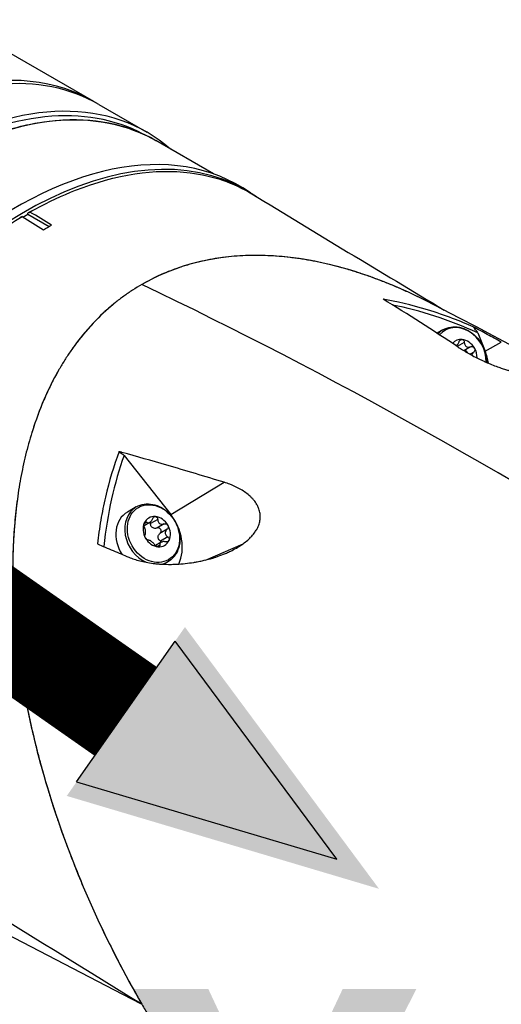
# Model space of a CAD drawing. Header units: millimetres. Extents: x 0 to 4378, y 0 to 2376.
# Tile 288 of 299: x 2699 to 2742, y 1991 to 2078. Entities that reach past the tile are written whole.
import ezdxf

# ---------------------------------------------------------------- set-up
doc = ezdxf.new("R2010")
doc.units = ezdxf.units.MM
doc.header["$LTSCALE"] = 0.2
doc.layers.add('01_Object Line', color=4, linetype='Continuous')
doc.layers.add('07_Special Line2', color=76, linetype='Continuous')
doc.styles.add('Rainbow-5.0 Style', font='malgunsl.ttf')

# ---------------------------------------------------------------- blocks, each defined once
blk = doc.blocks.new('A$Ce83b9b79')
for p, q in [((73.867, 1058.635), (86.383, 1051.409)), ((86.878, 1051.123), (91.12, 1048.674)), ((97.017, 1044.981), (91.915, 1047.927)), ((100.296, 1043.311), (99.602, 1043.742)), ((80.902, 1041.684), (81.114, 1041.8)), ((80.129, 1041.16), (80.563, 1041.41)), ((80.563, 1041.41), (80.563, 1041.495)), ((80.563, 1041.41), (82.457, 1040.317)), ((117.338, 1031.18), (116.818, 1030.879)), ((120.428, 1030.919), (121.075, 1029.302)), ((118.525, 1029.796), (118.498, 1029.78)), ((119.23, 1030.066), (118.609, 1029.707)), ((119.791, 1029.677), (119.196, 1029.334)), ((121.075, 1029.302), (122.505, 1030.091)), ((120.063, 1029.205), (119.74, 1029.019)), ((89.105, 1020.069), (93.228, 1014.828)), ((93.228, 1014.828), (97.959, 1017.682)), ((90.185, 1015.503), (89.39, 1015.044)), ((91.104, 1014.142), (90.866, 1014.005)), ((91.373, 1014.12), (90.868, 1013.828)), ((92.077, 1014.389), (91.442, 1014.023)), ((92.638, 1014), (92.003, 1013.634)), ((92.91, 1013.528), (92.275, 1013.162)), ((92.967, 1012.848), (92.332, 1012.482)), ((92.381, 1012.373), (91.876, 1012.081)), ((92.266, 1012.129), (92.028, 1011.992)), ((96.298, 1010.804), (99.64, 1012.244)), ((92.985, 1010.653), (92.602, 1010.432)), ((55.654, 989.634), (88.972, 972.36)), ((84.953, 974.99), (84.953, 974.99)), ((85.166, 974.859), (85.166, 974.859)), ((88.972, 972.36), (90.621, 971.505))]:
    blk.add_line(p, q)
for centre, major_axis, ratio, start_param, end_param in [((66.633, 1017.201), (19.75, 34.208), 0.57735, 6.270654, 9.437309), ((67.128, 1016.915), (19.75, 34.208), 0.57735, 0, 0.77274), ((71.37, 1014.466), (19.75, 34.208), 0.57735, 6.170617, 7.055925), ((71.583, 1014.343), (19.6, 33.948), 0.57735, 0.017745, 0.775233), ((72.29, 1013.935), (19.625, 33.991), 0.57735, 0, 0.772659), ((80.209, 1009.363), (19.725, 34.165), 0.57735, 6.236552, 9.226508), ((79.502, 1009.771), (19.738, 34.188), 0.57735, 6.264668, 9.415333), ((476.525, -243.602), (546.731, -1294.814), 0.308748, 2.719238, 2.808312), ((123.468, 1005.201), (52.975, -41.027), 0.25505, 1.854373, 1.97921), ((136.448, 917.377), (-35.578, 115.537), 0.427457, 5.925224, 6.056603), ((118.738, 1028.755), (-1.4, 2.425), 0.816497, 0, 0.246185), ((118.857, 1028.823), (-1.335, 2.312), 0.816497, 4.071081, 6.569261), ((-308.266, 1413.179), (-542.984, 580.91), 0.094422, 3.90953, 3.910725), ((119.143, 1028.988), (-0.7, 1.212), 0.816497, 5.759587, 6.574932), ((119.143, 1028.988), (0.7, -1.212), 0.816497, 1.570796, 2.617994), ((119.143, 1028.988), (0.7, -1.212), 0.816497, 0.910443, 1.570796), ((117.943, 1028.295), (2, -3.464), 0.816497, 1.11274, 1.396263), ((177.865, 941.235), (82.653, -88.321), 0.426351, 3.355378, 3.49358), ((91.585, 1013.078), (-1.4, 2.425), 0.816497, 0, 2.305238), ((90.79, 1012.619), (-1.4, 2.425), 0.816497, 0, 1.637563), ((91.99, 1013.311), (-0.7, 1.212), 0.816497, 5.759587, 6.806784), ((91.99, 1013.311), (0.7, -1.212), 0.816497, 1.570796, 2.617994), ((90.79, 1012.619), (2, -3.464), 0.816497, 0.527539, 1.745329), ((91.99, 1013.311), (-0.7, 1.212), 0.816497, 0.523599, 1.570796), ((91.99, 1013.311), (0.7, -1.212), 0.816497, 0.523599, 1.570796), ((91.99, 1013.311), (-0.7, 1.212), 0.816497, 1.570796, 2.617994), ((91.99, 1013.311), (0.7, -1.212), 0.816497, 5.759587, 6.806784), ((91.585, 1013.078), (1.4, -2.425), 0.816497, 6.022119, 6.283185)]:
    blk.add_ellipse(centre, major_axis=major_axis, ratio=ratio, start_param=start_param, end_param=end_param)
blk.add_ellipse((91.704, 1013.146), major_axis=(1.335, -2.312), ratio=0.816497)
for points, knots in [([(72.544, 1046.194), (73.974, 1046.999), (75.403, 1047.675), (78.228, 1048.755), (79.624, 1049.159), (82.347, 1049.683), (83.676, 1049.803), (86.234, 1049.756), (87.463, 1049.589), (89.793, 1048.969), (90.893, 1048.516), (91.915, 1047.927)], [1.5835543, 1.5835543, 1.5835543, 1.5835543, 1.7380823, 1.7380823, 1.8926104, 1.8926104, 2.0471384, 2.0471384, 2.2016665, 2.2016665, 2.3561945, 2.3561945, 2.3561945, 2.3561945]), ([(80.769, 1041.608), (80.925, 1041.696), (81.081, 1041.782), (82.429, 1042.514), (83.617, 1043.072), (88.392, 1044.951), (91.842, 1045.475), (96.952, 1044.831), (98.789, 1044.201), (100.419, 1043.21)], [-6.550864, -6.550864, -6.550864, -6.550864, -6.484725, -6.484725, -5.979785, -5.979785, -4.438216, -4.438216, -3.443898, -3.443898, -3.443898, -3.443898]), ([(80.563, 1041.495), (80.598, 1041.514), (80.634, 1041.534), (80.702, 1041.572), (80.736, 1041.59), (80.769, 1041.608)], [0, 0, 0, 0, 0.02093901, 0.02093901, 0.04079912, 0.04079912, 0.04079912, 0.04079912]), ([(52.551, 994.784), (52.617, 996.308), (52.772, 997.876), (53.505, 1002.696), (54.345, 1006.023), (57.179, 1014.12), (59.472, 1018.812), (64.961, 1027.401), (68.066, 1031.236), (73.484, 1036.495), (75.623, 1038.26), (78.548, 1040.268), (79.304, 1040.751), (80.062, 1041.2)], [-6.580681, -6.580681, -6.580681, -6.580681, -6.029526, -6.029526, -4.924411, -4.924411, -3.357193, -3.357193, -1.848116, -1.848116, -0.91919, -0.91919, -0.597044, -0.597044, -0.597044, -0.597044]), ([(80.062, 1041.2), (80.029, 1041.182), (79.995, 1041.163), (79.926, 1041.126), (79.891, 1041.106), (79.856, 1041.087)], [0.00107889, 0.00107889, 0.00107889, 0.00107889, 0.02093901, 0.02093901, 0.04187803, 0.04187803, 0.04187803, 0.04187803]), ([(116.097, 1033.619), (112.836, 1035.295), (109.694, 1036.435), (103.895, 1037.716), (101.067, 1037.932), (95.578, 1037.343), (92.99, 1036.532), (90.661, 1035.187)], [4.415355, 4.415355, 4.415355, 4.415355, 5.696387, 5.696387, 6.921498, 6.921498, 8.1615, 8.1615, 8.1615, 8.1615]), ([(115.807, 1033.765), (115.804, 1033.767), (115.801, 1033.768), (115.475, 1033.933), (115.151, 1034.092), (114.663, 1034.324), (114.5, 1034.4), (114.174, 1034.55), (114.011, 1034.625), (113.684, 1034.771), (113.52, 1034.843), (113.191, 1034.984), (113.027, 1035.054), (112.698, 1035.191), (112.533, 1035.258), (112.203, 1035.391), (112.038, 1035.456), (111.541, 1035.648), (111.21, 1035.771), (110.711, 1035.948), (110.545, 1036.006), (110.212, 1036.119), (110.045, 1036.175), (109.712, 1036.283), (109.545, 1036.336), (109.211, 1036.438), (109.043, 1036.489), (108.709, 1036.586), (108.541, 1036.634), (108.207, 1036.726), (108.038, 1036.772), (107.535, 1036.902), (107.2, 1036.983), (106.696, 1037.097), (106.528, 1037.133), (106.192, 1037.203), (106.024, 1037.237), (105.688, 1037.301), (105.52, 1037.332), (105.184, 1037.39), (105.016, 1037.417), (104.68, 1037.47), (104.512, 1037.494), (104.177, 1037.541), (104.008, 1037.562), (103.506, 1037.622), (103.171, 1037.656), (102.502, 1037.71), (102.168, 1037.731), (101.502, 1037.759), (101.171, 1037.766), (100.508, 1037.767), (100.179, 1037.761), (99.521, 1037.735), (99.194, 1037.715), (98.542, 1037.661), (98.218, 1037.628), (97.573, 1037.545), (97.252, 1037.496), (96.616, 1037.384), (96.3, 1037.32), (95.672, 1037.18), (95.361, 1037.102), (94.898, 1036.975), (94.744, 1036.93), (94.438, 1036.838), (94.285, 1036.79), (93.983, 1036.69), (93.832, 1036.638), (93.532, 1036.531), (93.383, 1036.475), (92.938, 1036.303), (92.645, 1036.18), (91.775, 1035.792), (91.21, 1035.504), (90.661, 1035.187)], [0.7345974, 0.7345974, 0.7345974, 0.7345974, 0.7346939, 0.7346939, 0.744898, 0.744898, 0.75, 0.75, 0.755102, 0.755102, 0.7602041, 0.7602041, 0.7653061, 0.7653061, 0.7704082, 0.7704082, 0.7755102, 0.7755102, 0.7857143, 0.7857143, 0.7908163, 0.7908163, 0.7959184, 0.7959184, 0.8010204, 0.8010204, 0.8061224, 0.8061224, 0.8112245, 0.8112245, 0.8163265, 0.8163265, 0.8265306, 0.8265306, 0.8316327, 0.8316327, 0.8367347, 0.8367347, 0.8418367, 0.8418367, 0.8469388, 0.8469388, 0.8520408, 0.8520408, 0.8571429, 0.8571429, 0.8673469, 0.8673469, 0.877551, 0.877551, 0.8877551, 0.8877551, 0.8979592, 0.8979592, 0.9081633, 0.9081633, 0.9183673, 0.9183673, 0.9285714, 0.9285714, 0.9387755, 0.9387755, 0.9489796, 0.9489796, 0.9540816, 0.9540816, 0.9591837, 0.9591837, 0.9642857, 0.9642857, 0.9693878, 0.9693878, 0.9795918, 0.9795918, 1, 1, 1, 1]), ([(90.661, 1035.187), (90.387, 1035.029), (90.116, 1034.863), (89.585, 1034.518), (89.323, 1034.339), (88.809, 1033.966), (88.556, 1033.773), (88.061, 1033.374), (87.818, 1033.168), (87.104, 1032.531), (86.647, 1032.081), (85.993, 1031.372), (85.781, 1031.129), (85.365, 1030.633), (85.163, 1030.38), (84.769, 1029.863), (84.577, 1029.6), (84.204, 1029.063), (84.023, 1028.789), (83.672, 1028.233), (83.502, 1027.95), (83.172, 1027.376), (83.013, 1027.084), (82.782, 1026.641), (82.706, 1026.493), (82.557, 1026.193), (82.484, 1026.043), (82.34, 1025.74), (82.27, 1025.587), (82.131, 1025.28), (82.064, 1025.126), (81.864, 1024.66), (81.736, 1024.347), (81.491, 1023.713), (81.373, 1023.392), (81.148, 1022.746), (81.041, 1022.42), (80.835, 1021.763), (80.737, 1021.432), (80.552, 1020.765), (80.464, 1020.428), (80.298, 1019.751), (80.22, 1019.41), (80.074, 1018.724), (80.005, 1018.379), (79.878, 1017.685), (79.819, 1017.336), (79.711, 1016.634), (79.661, 1016.283), (79.57, 1015.575), (79.529, 1015.22), (79.455, 1014.507), (79.422, 1014.149), (79.379, 1013.611), (79.366, 1013.431), (79.341, 1013.07), (79.33, 1012.89), (79.31, 1012.529), (79.301, 1012.348), (79.285, 1011.986), (79.277, 1011.804), (79.259, 1011.26), (79.251, 1010.895), (79.238, 1009.8), (79.246, 1009.067), (79.279, 1007.963), (79.294, 1007.595), (79.321, 1007.042), (79.332, 1006.857), (79.354, 1006.488), (79.365, 1006.303), (79.385, 1006.026), (79.391, 1005.934), (79.405, 1005.749), (79.412, 1005.656), (79.434, 1005.378), (79.449, 1005.193), (79.481, 1004.823), (79.499, 1004.638), (79.535, 1004.267), (79.554, 1004.082), (79.593, 1003.711), (79.614, 1003.525), (79.656, 1003.154), (79.679, 1002.968), (79.748, 1002.412), (79.797, 1002.04), (79.955, 1000.926), (80.074, 1000.182), (80.335, 998.697), (80.478, 997.954), (80.672, 997.027), (80.712, 996.841), (80.792, 996.471), (80.833, 996.286), (80.916, 995.915), (80.958, 995.73), (81.045, 995.36), (81.089, 995.174), (81.178, 994.805), (81.223, 994.62), (81.315, 994.25), (81.361, 994.065), (81.503, 993.512), (81.601, 993.142), (81.902, 992.038), (82.114, 991.301), (82.447, 990.202), (82.56, 989.835), (82.793, 989.105), (82.912, 988.739), (83.155, 988.01), (83.278, 987.646), (83.531, 986.919), (83.66, 986.557), (83.923, 985.833), (84.057, 985.472), (84.33, 984.75), (84.468, 984.391), (84.892, 983.313), (85.184, 982.598), (85.786, 981.173), (86.096, 980.465), (86.735, 979.054), (87.063, 978.352), (87.737, 976.956), (88.084, 976.262), (88.793, 974.882), (89.156, 974.197), (89.714, 973.175), (89.902, 972.836), (90.187, 972.328), (90.282, 972.159), (90.474, 971.822), (90.571, 971.654), (90.765, 971.318), (90.862, 971.15), (91.058, 970.816), (91.157, 970.648), (91.454, 970.148), (91.654, 969.815), (92.058, 969.153), (92.263, 968.823), (92.675, 968.165), (92.883, 967.838), (93.303, 967.186), (93.515, 966.861), (93.943, 966.215), (94.159, 965.893), (94.594, 965.252), (94.814, 964.933), (95.257, 964.298), (95.481, 963.981), (95.932, 963.353), (96.16, 963.039), (96.618, 962.416), (96.849, 962.106), (97.549, 961.18), (98.022, 960.57), (99.465, 958.759), (100.456, 957.579), (101.986, 955.854), (102.503, 955.287), (103.551, 954.169), (104.082, 953.618), (105.158, 952.533), (105.703, 952), (106.806, 950.951), (107.364, 950.436), (108.494, 949.426), (109.065, 948.931), (110.221, 947.961), (110.805, 947.487), (111.987, 946.561), (112.584, 946.11), (113.79, 945.231), (114.399, 944.804), (115.628, 943.976), (116.249, 943.575), (116.875, 943.188)], [0, 0, 0, 0, 0.010204, 0.010204, 0.020408, 0.020408, 0.030612, 0.030612, 0.040816, 0.040816, 0.061224, 0.061224, 0.071429, 0.071429, 0.081633, 0.081633, 0.091837, 0.091837, 0.102041, 0.102041, 0.112245, 0.112245, 0.122449, 0.122449, 0.127551, 0.127551, 0.132653, 0.132653, 0.137755, 0.137755, 0.142857, 0.142857, 0.153061, 0.153061, 0.163265, 0.163265, 0.173469, 0.173469, 0.183673, 0.183673, 0.193878, 0.193878, 0.204082, 0.204082, 0.214286, 0.214286, 0.22449, 0.22449, 0.234694, 0.234694, 0.244898, 0.244898, 0.255102, 0.255102, 0.260204, 0.260204, 0.265306, 0.265306, 0.270408, 0.270408, 0.27551, 0.27551, 0.285714, 0.285714, 0.306122, 0.306122, 0.316327, 0.316327, 0.321429, 0.321429, 0.326531, 0.326531, 0.329082, 0.329082, 0.331633, 0.331633, 0.336735, 0.336735, 0.341837, 0.341837, 0.346939, 0.346939, 0.352041, 0.352041, 0.357143, 0.357143, 0.367347, 0.367347, 0.387755, 0.387755, 0.408163, 0.408163, 0.413265, 0.413265, 0.418367, 0.418367, 0.423469, 0.423469, 0.428571, 0.428571, 0.433673, 0.433673, 0.438776, 0.438776, 0.44898, 0.44898, 0.469388, 0.469388, 0.479592, 0.479592, 0.489796, 0.489796, 0.5, 0.5, 0.510204, 0.510204, 0.520408, 0.520408, 0.530612, 0.530612, 0.55102, 0.55102, 0.571429, 0.571429, 0.591837, 0.591837, 0.612245, 0.612245, 0.632653, 0.632653, 0.642857, 0.642857, 0.647959, 0.647959, 0.653061, 0.653061, 0.658163, 0.658163, 0.663265, 0.663265, 0.673469, 0.673469, 0.683673, 0.683673, 0.693878, 0.693878, 0.704082, 0.704082, 0.714286, 0.714286, 0.72449, 0.72449, 0.734694, 0.734694, 0.744898, 0.744898, 0.755102, 0.755102, 0.77551, 0.77551, 0.816327, 0.816327, 0.836735, 0.836735, 0.857143, 0.857143, 0.877551, 0.877551, 0.897959, 0.897959, 0.918367, 0.918367, 0.938776, 0.938776, 0.959184, 0.959184, 0.979592, 0.979592, 1, 1, 1, 1]), ([(120.024, 1031.446), (118.95, 1031.914), (117.537, 1032.473), (114.517, 1033.396), (113.19, 1033.698), (112.032, 1033.896)], [-0.8387133, -0.8387133, -0.8387133, -0.8387133, -0.4023693, -0.4023693, -0.0000316, -0.0000316, -0.0000316, -0.0000316]), ([(88.206, 1033.491), (86.899, 1032.422), (85.727, 1031.172), (84.646, 1029.692), (84.596, 1029.622), (84.547, 1029.552)], [0.3668688, 0.3668688, 0.3668688, 0.3668688, 0.9885936, 0.9885936, 1.0190024, 1.0190024, 1.0190024, 1.0190024]), ([(117.338, 1031.18), (117.55, 1031.302), (117.785, 1031.384), (118.278, 1031.461), (118.536, 1031.455), (119.054, 1031.355), (119.314, 1031.259), (119.808, 1030.986), (120.042, 1030.808), (120.458, 1030.387), (120.64, 1030.144), (120.933, 1029.618), (121.045, 1029.335), (121.174, 1028.799), (121.203, 1028.546), (121.2, 1028.299)], [1.570796, 1.570796, 1.570796, 1.570796, 1.876319, 1.876319, 2.186407, 2.186407, 2.505465, 2.505465, 2.831039, 2.831039, 3.159316, 3.159316, 3.488172, 3.488172, 3.770673, 3.770673, 3.770673, 3.770673]), ([(122.505, 1030.091), (122.092, 1030.32), (121.678, 1030.547), (120.852, 1030.998), (120.438, 1031.223), (120.024, 1031.446)], [-0.3750102, -0.3750102, -0.3750102, -0.3750102, -0.1875272, -0.1875272, 0, 0, 0, 0]), ([(118.76, 1030.109), (118.775, 1030.151), (118.797, 1030.191), (118.849, 1030.255), (118.883, 1030.284), (118.955, 1030.32), (118.995, 1030.327), (119.031, 1030.324)], [0.0149274, 0.0149274, 0.0149274, 0.0149274, 0.02761278, 0.02761278, 0.0403288, 0.0403288, 0.05304483, 0.05304483, 0.05304483, 0.05304483]), ([(119.031, 1030.324), (119.068, 1030.321), (119.104, 1030.306), (119.165, 1030.258), (119.189, 1030.224), (119.221, 1030.152), (119.23, 1030.11), (119.23, 1030.066)], [0.05304483, 0.05304483, 0.05304483, 0.05304483, 0.06576086, 0.06576086, 0.07847688, 0.07847688, 0.09116226, 0.09116226, 0.09116226, 0.09116226]), ([(118.496, 1029.782), (118.506, 1029.786), (118.516, 1029.791), (118.559, 1029.816), (118.594, 1029.844), (118.658, 1029.915), (118.687, 1029.957), (118.729, 1030.032), (118.746, 1030.07), (118.76, 1030.109)], [0.05862957, 0.05862957, 0.05862957, 0.05862957, 0.06267778, 0.06267778, 0.07688322, 0.07688322, 0.09108866, 0.09108866, 0.10291841, 0.10291841, 0.10291841, 0.10291841]), ([(118.595, 1029.717), (118.592, 1029.754), (118.584, 1029.79), (118.569, 1029.823), (118.569, 1029.824), (118.568, 1029.825)], [0.09286488, 0.09286488, 0.09286488, 0.09286488, 0.10389199, 0.10389199, 0.10437625, 0.10437625, 0.10437625, 0.10437625]), ([(118.692, 1029.652), (118.816, 1029.57), (118.945, 1029.487), (119.079, 1029.405), (119.148, 1029.362), (119.217, 1029.32), (119.288, 1029.278), (119.359, 1029.236), (119.431, 1029.194), (119.505, 1029.152), (119.579, 1029.109), (119.654, 1029.067), (119.731, 1029.024), (119.807, 1028.982), (119.886, 1028.939), (119.965, 1028.897), (120.123, 1028.813), (120.287, 1028.729), (120.456, 1028.645), (120.539, 1028.604), (120.624, 1028.563), (120.71, 1028.522), (120.796, 1028.482), (120.883, 1028.441), (120.972, 1028.401), (120.988, 1028.393), (121.005, 1028.386), (121.021, 1028.378), (121.1, 1028.343), (121.179, 1028.308), (121.26, 1028.273), (121.34, 1028.238), (121.422, 1028.204), (121.504, 1028.169), (121.679, 1028.096), (121.86, 1028.024), (122.044, 1027.955), (122.088, 1027.938), (122.133, 1027.921), (122.178, 1027.905), (122.31, 1027.856), (122.444, 1027.808), (122.579, 1027.762), (122.711, 1027.718), (122.844, 1027.675), (122.977, 1027.633), (123.018, 1027.621), (123.06, 1027.608), (123.101, 1027.596), (123.267, 1027.546), (123.433, 1027.499), (123.596, 1027.457), (123.6, 1027.456), (123.604, 1027.455), (123.607, 1027.454), (123.761, 1027.415), (123.911, 1027.379), (124.056, 1027.348), (124.08, 1027.344), (124.103, 1027.339), (124.126, 1027.334), (124.246, 1027.309), (124.362, 1027.288), (124.472, 1027.27), (124.502, 1027.266), (124.531, 1027.261), (124.559, 1027.257), (124.658, 1027.242), (124.751, 1027.231), (124.838, 1027.222), (124.952, 1027.211), (125.056, 1027.204), (125.15, 1027.202), (125.175, 1027.201), (125.2, 1027.201), (125.225, 1027.201), (125.291, 1027.201), (125.351, 1027.203), (125.406, 1027.207), (125.428, 1027.209), (125.45, 1027.211), (125.471, 1027.214), (125.521, 1027.219), (125.566, 1027.227), (125.606, 1027.236)], [0, 0, 0, 0, 0.070535, 0.070535, 0.070535, 0.10639, 0.10639, 0.10639, 0.142243, 0.142243, 0.142243, 0.178336, 0.178336, 0.178336, 0.214428, 0.214428, 0.214428, 0.286315, 0.286315, 0.286315, 0.321679, 0.321679, 0.321679, 0.357041, 0.357041, 0.357041, 0.363627, 0.363627, 0.363627, 0.394727, 0.394727, 0.394727, 0.425825, 0.425825, 0.425825, 0.492031, 0.492031, 0.492031, 0.508093, 0.508093, 0.508093, 0.555163, 0.555163, 0.555163, 0.60098, 0.60098, 0.60098, 0.615123, 0.615123, 0.615123, 0.672233, 0.672233, 0.672233, 0.673495, 0.673495, 0.673495, 0.727118, 0.727118, 0.727118, 0.735685, 0.735685, 0.735685, 0.780715, 0.780715, 0.780715, 0.792693, 0.792693, 0.792693, 0.834077, 0.834077, 0.834077, 0.888123, 0.888123, 0.888123, 0.902942, 0.902942, 0.902942, 0.943352, 0.943352, 0.943352, 0.959913, 0.959913, 0.959913, 1, 1, 1, 1]), ([(119.23, 1030.066), (119.231, 1030.025), (119.236, 1029.985), (119.255, 1029.904), (119.273, 1029.858), (119.324, 1029.777), (119.358, 1029.742), (119.432, 1029.69), (119.478, 1029.67), (119.574, 1029.649), (119.625, 1029.647), (119.711, 1029.656), (119.751, 1029.664), (119.791, 1029.677)], [0.02243715, 0.02243715, 0.02243715, 0.02243715, 0.0342669, 0.0342669, 0.04847234, 0.04847234, 0.06267778, 0.06267778, 0.07688322, 0.07688322, 0.09108866, 0.09108866, 0.10291841, 0.10291841, 0.10291841, 0.10291841]), ([(119.791, 1029.677), (119.833, 1029.691), (119.878, 1029.696), (119.961, 1029.689), (120.005, 1029.675), (120.08, 1029.629), (120.111, 1029.597), (120.133, 1029.56)], [0.0149274, 0.0149274, 0.0149274, 0.0149274, 0.02761278, 0.02761278, 0.0403288, 0.0403288, 0.05304483, 0.05304483, 0.05304483, 0.05304483]), ([(120.133, 1029.56), (120.154, 1029.523), (120.166, 1029.479), (120.169, 1029.391), (120.158, 1029.347), (120.123, 1029.271), (120.096, 1029.235), (120.063, 1029.205)], [0.05304483, 0.05304483, 0.05304483, 0.05304483, 0.06576086, 0.06576086, 0.07847688, 0.07847688, 0.09116226, 0.09116226, 0.09116226, 0.09116226]), ([(119.498, 1029.193), (119.476, 1029.23), (119.445, 1029.263), (119.37, 1029.309), (119.326, 1029.322), (119.261, 1029.328), (119.236, 1029.327), (119.212, 1029.324)], [0.12932405, 0.12932405, 0.12932405, 0.12932405, 0.14204007, 0.14204007, 0.1547561, 0.1547561, 0.16189105, 0.16189105, 0.16189105, 0.16189105]), ([(120.063, 1029.205), (120.032, 1029.177), (120.005, 1029.146), (119.955, 1029.077), (119.931, 1029.032), (119.91, 1028.967), (119.906, 1028.948), (119.903, 1028.93)], [0.02243715, 0.02243715, 0.02243715, 0.02243715, 0.0342669, 0.0342669, 0.04847234, 0.04847234, 0.05386916, 0.05386916, 0.05386916, 0.05386916]), ([(83.289, 1027.579), (82.344, 1025.919), (81.577, 1024.116), (80.961, 1022.164), (80.945, 1022.113), (80.929, 1022.061)], [1.2946779, 1.2946779, 1.2946779, 1.2946779, 1.9652989, 1.9652989, 1.9832646, 1.9832646, 1.9832646, 1.9832646]), ([(88.652, 1020.398), (88.179, 1019.129), (87.775, 1017.793), (87.291, 1015.702), (87.155, 1015.017), (86.919, 1013.632), (86.819, 1012.932), (86.736, 1012.226)], [-0.9428381, -0.9428381, -0.9428381, -0.9428381, -0.4619663, -0.4619663, -0.2309708, -0.2309708, -0.000002, -0.000002, -0.000002, -0.000002]), ([(97.959, 1017.682), (96.265, 1018.203), (94.572, 1018.709), (92.883, 1019.2), (91.554, 1019.586), (90.226, 1019.962), (88.901, 1020.329), (88.892, 1020.331), (88.882, 1020.334), (88.873, 1020.336), (88.864, 1020.339), (88.855, 1020.342), (88.845, 1020.344), (88.836, 1020.347), (88.827, 1020.349), (88.818, 1020.352), (88.809, 1020.354), (88.799, 1020.357), (88.79, 1020.359), (88.781, 1020.362), (88.772, 1020.365), (88.763, 1020.367), (88.753, 1020.37), (88.744, 1020.372), (88.735, 1020.375), (88.726, 1020.377), (88.716, 1020.38), (88.707, 1020.382), (88.698, 1020.385), (88.689, 1020.387), (88.68, 1020.39), (88.67, 1020.392), (88.661, 1020.395), (88.652, 1020.398)], [0, 0, 0, 0, 0.5446901, 0.5446901, 0.5446901, 0.9731926, 0.9731926, 0.9731926, 0.9761721, 0.9761721, 0.9761721, 0.9791515, 0.9791515, 0.9791515, 0.9821306, 0.9821306, 0.9821306, 0.9851095, 0.9851095, 0.9851095, 0.9880882, 0.9880882, 0.9880882, 0.9910667, 0.9910667, 0.9910667, 0.9940449, 0.9940449, 0.9940449, 0.9970229, 0.9970229, 0.9970229, 1, 1, 1, 1]), ([(99.64, 1012.244), (99.779, 1012.345), (99.915, 1012.452), (100.045, 1012.565), (100.135, 1012.645), (100.223, 1012.727), (100.307, 1012.813), (100.339, 1012.846), (100.371, 1012.88), (100.402, 1012.913), (100.511, 1013.033), (100.612, 1013.157), (100.701, 1013.286), (100.769, 1013.384), (100.831, 1013.484), (100.885, 1013.586), (100.901, 1013.617), (100.917, 1013.648), (100.932, 1013.679), (100.998, 1013.814), (101.049, 1013.95), (101.087, 1014.087), (101.124, 1014.222), (101.147, 1014.355), (101.157, 1014.488), (101.157, 1014.492), (101.158, 1014.497), (101.158, 1014.502), (101.168, 1014.644), (101.162, 1014.783), (101.143, 1014.918), (101.123, 1015.06), (101.088, 1015.196), (101.042, 1015.327), (101.006, 1015.428), (100.963, 1015.526), (100.914, 1015.62), (100.896, 1015.654), (100.877, 1015.689), (100.857, 1015.723), (100.781, 1015.854), (100.692, 1015.979), (100.595, 1016.097), (100.545, 1016.159), (100.492, 1016.219), (100.437, 1016.277), (100.382, 1016.335), (100.324, 1016.391), (100.265, 1016.446), (100.143, 1016.558), (100.013, 1016.664), (99.876, 1016.763), (99.737, 1016.864), (99.591, 1016.959), (99.44, 1017.047), (99.364, 1017.091), (99.286, 1017.134), (99.208, 1017.175), (99.129, 1017.216), (99.049, 1017.256), (98.968, 1017.295), (98.887, 1017.333), (98.805, 1017.369), (98.723, 1017.405), (98.64, 1017.44), (98.556, 1017.474), (98.471, 1017.506), (98.304, 1017.57), (98.133, 1017.629), (97.959, 1017.682)], [0, 0, 0, 0, 0.056632, 0.056632, 0.056632, 0.096454, 0.096454, 0.096454, 0.111824, 0.111824, 0.111824, 0.165846, 0.165846, 0.165846, 0.20668, 0.20668, 0.20668, 0.219195, 0.219195, 0.219195, 0.272825, 0.272825, 0.272825, 0.325748, 0.325748, 0.325748, 0.327708, 0.327708, 0.327708, 0.384812, 0.384812, 0.384812, 0.444801, 0.444801, 0.444801, 0.490886, 0.490886, 0.490886, 0.50793, 0.50793, 0.50793, 0.574139, 0.574139, 0.574139, 0.608535, 0.608535, 0.608535, 0.642931, 0.642931, 0.642931, 0.713682, 0.713682, 0.713682, 0.785572, 0.785572, 0.785572, 0.821665, 0.821665, 0.821665, 0.857759, 0.857759, 0.857759, 0.893613, 0.893613, 0.893613, 0.929468, 0.929468, 0.929468, 1, 1, 1, 1]), ([(79.649, 1016.192), (79.229, 1013.108), (79.122, 1009.71), (79.799, 1000.147), (81.105, 994.153), (84.977, 982.537), (87.572, 976.84), (90.672, 971.476)], [2.617126, 2.617126, 2.617126, 2.617126, 3.546139, 3.546139, 5.024362, 5.024362, 6.50674, 6.50674, 6.50674, 6.50674]), ([(90.185, 1015.503), (90.397, 1015.625), (90.632, 1015.707), (91.125, 1015.784), (91.383, 1015.778), (91.901, 1015.678), (92.161, 1015.582), (92.655, 1015.309), (92.889, 1015.131), (93.305, 1014.71), (93.487, 1014.467), (93.781, 1013.941), (93.892, 1013.659), (94.031, 1013.082), (94.059, 1012.788), (94.028, 1012.22), (93.969, 1011.946), (93.77, 1011.448), (93.631, 1011.224), (93.32, 1010.883), (93.161, 1010.754), (92.985, 1010.653)], [1.570796, 1.570796, 1.570796, 1.570796, 1.876319, 1.876319, 2.186407, 2.186407, 2.505465, 2.505465, 2.831039, 2.831039, 3.159316, 3.159316, 3.488172, 3.488172, 3.816287, 3.816287, 4.141306, 4.141306, 4.45913, 4.45913, 4.712389, 4.712389, 4.712389, 4.712389]), ([(91.608, 1014.433), (91.623, 1014.475), (91.644, 1014.514), (91.697, 1014.579), (91.73, 1014.607), (91.803, 1014.643), (91.842, 1014.651), (91.879, 1014.647)], [0.0149274, 0.0149274, 0.0149274, 0.0149274, 0.02761278, 0.02761278, 0.0403288, 0.0403288, 0.05304483, 0.05304483, 0.05304483, 0.05304483]), ([(91.879, 1014.647), (91.915, 1014.644), (91.952, 1014.629), (92.012, 1014.581), (92.037, 1014.547), (92.068, 1014.475), (92.077, 1014.433), (92.077, 1014.389)], [0.05304483, 0.05304483, 0.05304483, 0.05304483, 0.06576086, 0.06576086, 0.07847688, 0.07847688, 0.09116226, 0.09116226, 0.09116226, 0.09116226]), ([(90.906, 1013.713), (90.889, 1013.747), (90.876, 1013.787), (90.86, 1013.868), (90.856, 1013.914), (90.863, 1014.001), (90.873, 1014.042), (90.889, 1014.076)], [0.0149274, 0.0149274, 0.0149274, 0.0149274, 0.02761278, 0.02761278, 0.0403288, 0.0403288, 0.05304483, 0.05304483, 0.05304483, 0.05304483]), ([(90.889, 1014.076), (90.904, 1014.109), (90.926, 1014.137), (90.975, 1014.171), (91.003, 1014.178), (91.054, 1014.173), (91.08, 1014.161), (91.104, 1014.142)], [0.05304483, 0.05304483, 0.05304483, 0.05304483, 0.06576086, 0.06576086, 0.07847688, 0.07847688, 0.09116226, 0.09116226, 0.09116226, 0.09116226]), ([(90.963, 1013.033), (90.974, 1013.05), (90.984, 1013.07), (91, 1013.12), (91.006, 1013.155), (91.012, 1013.236), (91.011, 1013.281), (91.003, 1013.372), (90.996, 1013.422), (90.976, 1013.521), (90.962, 1013.569), (90.936, 1013.646), (90.922, 1013.681), (90.906, 1013.713)], [0.02243715, 0.02243715, 0.02243715, 0.02243715, 0.0342669, 0.0342669, 0.04847234, 0.04847234, 0.06267778, 0.06267778, 0.07688322, 0.07688322, 0.09108866, 0.09108866, 0.10291841, 0.10291841, 0.10291841, 0.10291841]), ([(91.104, 1014.142), (91.126, 1014.123), (91.149, 1014.109), (91.201, 1014.088), (91.234, 1014.082), (91.303, 1014.088), (91.339, 1014.1), (91.406, 1014.139), (91.441, 1014.168), (91.505, 1014.238), (91.534, 1014.28), (91.576, 1014.355), (91.593, 1014.393), (91.608, 1014.433)], [0.02243715, 0.02243715, 0.02243715, 0.02243715, 0.0342669, 0.0342669, 0.04847234, 0.04847234, 0.06267778, 0.06267778, 0.07688322, 0.07688322, 0.09108866, 0.09108866, 0.10291841, 0.10291841, 0.10291841, 0.10291841]), ([(91.442, 1014.023), (91.442, 1014.066), (91.433, 1014.108), (91.417, 1014.146), (91.416, 1014.147), (91.415, 1014.149)], [0.09120661, 0.09120661, 0.09120661, 0.09120661, 0.10389199, 0.10389199, 0.10437625, 0.10437625, 0.10437625, 0.10437625]), ([(92.003, 1013.634), (91.963, 1013.621), (91.923, 1013.612), (91.837, 1013.604), (91.786, 1013.606), (91.69, 1013.627), (91.644, 1013.647), (91.57, 1013.699), (91.536, 1013.734), (91.485, 1013.815), (91.467, 1013.861), (91.448, 1013.942), (91.443, 1013.982), (91.442, 1014.023)], [0.21661882, 0.21661882, 0.21661882, 0.21661882, 0.22844857, 0.22844857, 0.24265401, 0.24265401, 0.25685945, 0.25685945, 0.27106489, 0.27106489, 0.28527033, 0.28527033, 0.29710008, 0.29710008, 0.29710008, 0.29710008]), ([(92.077, 1014.389), (92.078, 1014.348), (92.083, 1014.308), (92.102, 1014.227), (92.12, 1014.181), (92.171, 1014.1), (92.205, 1014.065), (92.279, 1014.014), (92.325, 1013.994), (92.421, 1013.972), (92.472, 1013.97), (92.558, 1013.979), (92.598, 1013.987), (92.638, 1014)], [0.02243715, 0.02243715, 0.02243715, 0.02243715, 0.0342669, 0.0342669, 0.04847234, 0.04847234, 0.06267778, 0.06267778, 0.07688322, 0.07688322, 0.09108866, 0.09108866, 0.10291841, 0.10291841, 0.10291841, 0.10291841]), ([(92.638, 1014), (92.68, 1014.014), (92.725, 1014.019), (92.808, 1014.012), (92.852, 1013.998), (92.927, 1013.952), (92.959, 1013.92), (92.98, 1013.883)], [0.0149274, 0.0149274, 0.0149274, 0.0149274, 0.02761278, 0.02761278, 0.0403288, 0.0403288, 0.05304483, 0.05304483, 0.05304483, 0.05304483]), ([(92.98, 1013.883), (93.001, 1013.846), (93.013, 1013.803), (93.016, 1013.715), (93.006, 1013.67), (92.97, 1013.594), (92.943, 1013.558), (92.91, 1013.528)], [0.05304483, 0.05304483, 0.05304483, 0.05304483, 0.06576086, 0.06576086, 0.07847688, 0.07847688, 0.09116226, 0.09116226, 0.09116226, 0.09116226]), ([(91, 1012.74), (90.979, 1012.777), (90.962, 1012.818), (90.941, 1012.895), (90.938, 1012.932), (90.942, 1012.99), (90.95, 1013.015), (90.963, 1013.033)], [0.05304483, 0.05304483, 0.05304483, 0.05304483, 0.06576086, 0.06576086, 0.07847688, 0.07847688, 0.09116226, 0.09116226, 0.09116226, 0.09116226]), ([(92.345, 1013.516), (92.324, 1013.553), (92.292, 1013.586), (92.217, 1013.632), (92.173, 1013.645), (92.09, 1013.653), (92.045, 1013.647), (92.003, 1013.634)], [0.12932405, 0.12932405, 0.12932405, 0.12932405, 0.14204007, 0.14204007, 0.1547561, 0.1547561, 0.16744148, 0.16744148, 0.16744148, 0.16744148]), ([(92.332, 1012.482), (92.297, 1012.503), (92.265, 1012.527), (92.204, 1012.584), (92.173, 1012.623), (92.129, 1012.707), (92.115, 1012.754), (92.108, 1012.845), (92.113, 1012.894), (92.143, 1012.988), (92.167, 1013.033), (92.217, 1013.103), (92.244, 1013.134), (92.275, 1013.162)], [0.21661882, 0.21661882, 0.21661882, 0.21661882, 0.22844857, 0.22844857, 0.24265401, 0.24265401, 0.25685945, 0.25685945, 0.27106489, 0.27106489, 0.28527033, 0.28527033, 0.29710008, 0.29710008, 0.29710008, 0.29710008]), ([(92.275, 1013.162), (92.308, 1013.191), (92.335, 1013.227), (92.371, 1013.304), (92.381, 1013.348), (92.378, 1013.436), (92.366, 1013.48), (92.345, 1013.516)], [0.09120661, 0.09120661, 0.09120661, 0.09120661, 0.10389199, 0.10389199, 0.11660802, 0.11660802, 0.12932405, 0.12932405, 0.12932405, 0.12932405]), ([(92.91, 1013.528), (92.879, 1013.5), (92.852, 1013.47), (92.802, 1013.4), (92.778, 1013.355), (92.748, 1013.261), (92.743, 1013.211), (92.75, 1013.121), (92.764, 1013.074), (92.808, 1012.989), (92.839, 1012.951), (92.9, 1012.894), (92.932, 1012.869), (92.967, 1012.848)], [0.02243715, 0.02243715, 0.02243715, 0.02243715, 0.0342669, 0.0342669, 0.04847234, 0.04847234, 0.06267778, 0.06267778, 0.07688322, 0.07688322, 0.09108866, 0.09108866, 0.10291841, 0.10291841, 0.10291841, 0.10291841]), ([(92.967, 1012.848), (93.004, 1012.826), (93.037, 1012.797), (93.083, 1012.734), (93.101, 1012.696), (93.112, 1012.619), (93.106, 1012.581), (93.091, 1012.547)], [0.0149274, 0.0149274, 0.0149274, 0.0149274, 0.02761278, 0.02761278, 0.0403288, 0.0403288, 0.05304483, 0.05304483, 0.05304483, 0.05304483]), ([(86.736, 1012.226), (87.201, 1012.033), (87.666, 1011.838), (88.598, 1011.447), (89.064, 1011.251), (89.53, 1011.053)], [-0.3749668, -0.3749668, -0.3749668, -0.3749668, -0.1874834, -0.1874834, -0.000001, -0.000001, -0.000001, -0.000001]), ([(89.53, 1011.053), (89.604, 1011.022), (89.679, 1010.992), (89.754, 1010.963), (89.83, 1010.935), (89.906, 1010.907), (89.983, 1010.881), (90.15, 1010.825), (90.32, 1010.775), (90.492, 1010.73), (90.677, 1010.682), (90.865, 1010.64), (91.055, 1010.604), (91.258, 1010.566), (91.464, 1010.534), (91.671, 1010.508), (91.78, 1010.494), (91.89, 1010.482), (92, 1010.472), (92.111, 1010.462), (92.221, 1010.453), (92.333, 1010.446), (92.565, 1010.431), (92.799, 1010.423), (93.035, 1010.421), (93.201, 1010.42), (93.368, 1010.423), (93.536, 1010.428), (93.612, 1010.431), (93.689, 1010.434), (93.766, 1010.438), (94.015, 1010.45), (94.265, 1010.47), (94.516, 1010.496), (94.767, 1010.522), (95.019, 1010.556), (95.271, 1010.597), (95.375, 1010.614), (95.478, 1010.632), (95.581, 1010.651), (95.727, 1010.678), (95.872, 1010.707), (96.018, 1010.739), (96.259, 1010.792), (96.501, 1010.852), (96.742, 1010.92), (96.881, 1010.959), (97.02, 1011.001), (97.159, 1011.045), (97.25, 1011.074), (97.34, 1011.105), (97.43, 1011.136), (97.645, 1011.211), (97.86, 1011.293), (98.072, 1011.382), (98.196, 1011.434), (98.32, 1011.489), (98.442, 1011.547), (98.515, 1011.581), (98.586, 1011.617), (98.658, 1011.653), (98.835, 1011.742), (99.01, 1011.838), (99.182, 1011.942), (99.285, 1012.004), (99.387, 1012.069), (99.487, 1012.137), (99.538, 1012.172), (99.589, 1012.208), (99.64, 1012.244)], [0, 0, 0, 0, 0.025513, 0.025513, 0.025513, 0.051026, 0.051026, 0.051026, 0.106311, 0.106311, 0.106311, 0.165742, 0.165742, 0.165742, 0.229037, 0.229037, 0.229037, 0.262375, 0.262375, 0.262375, 0.295714, 0.295714, 0.295714, 0.365119, 0.365119, 0.365119, 0.414042, 0.414042, 0.414042, 0.436384, 0.436384, 0.436384, 0.508521, 0.508521, 0.508521, 0.580426, 0.580426, 0.580426, 0.609779, 0.609779, 0.609779, 0.65098, 0.65098, 0.65098, 0.719144, 0.719144, 0.719144, 0.758417, 0.758417, 0.758417, 0.783989, 0.783989, 0.783989, 0.844832, 0.844832, 0.844832, 0.880339, 0.880339, 0.880339, 0.901187, 0.901187, 0.901187, 0.952899, 0.952899, 0.952899, 0.984033, 0.984033, 0.984033, 1, 1, 1, 1]), ([(91.235, 1012.561), (91.214, 1012.559), (91.188, 1012.565), (91.135, 1012.59), (91.105, 1012.611), (91.048, 1012.668), (91.021, 1012.703), (91, 1012.74)], [0.0149274, 0.0149274, 0.0149274, 0.0149274, 0.02761278, 0.02761278, 0.0403288, 0.0403288, 0.05304483, 0.05304483, 0.05304483, 0.05304483]), ([(91.796, 1012.172), (91.776, 1012.202), (91.753, 1012.232), (91.7, 1012.293), (91.664, 1012.329), (91.589, 1012.396), (91.549, 1012.427), (91.474, 1012.479), (91.435, 1012.502), (91.363, 1012.538), (91.329, 1012.55), (91.278, 1012.561), (91.256, 1012.563), (91.235, 1012.561)], [0.02243715, 0.02243715, 0.02243715, 0.02243715, 0.0342669, 0.0342669, 0.04847234, 0.04847234, 0.06267778, 0.06267778, 0.07688322, 0.07688322, 0.09108866, 0.09108866, 0.10291841, 0.10291841, 0.10291841, 0.10291841]), ([(92.101, 1011.976), (92.065, 1011.979), (92.023, 1011.991), (91.945, 1012.029), (91.907, 1012.055), (91.845, 1012.109), (91.817, 1012.14), (91.796, 1012.172)], [0.05304483, 0.05304483, 0.05304483, 0.05304483, 0.06576086, 0.06576086, 0.07847688, 0.07847688, 0.09116226, 0.09116226, 0.09116226, 0.09116226]), ([(92.266, 1012.129), (92.271, 1012.099), (92.268, 1012.07), (92.247, 1012.023), (92.227, 1012.003), (92.173, 1011.977), (92.138, 1011.972), (92.101, 1011.976)], [0.0149274, 0.0149274, 0.0149274, 0.0149274, 0.02761278, 0.02761278, 0.0403288, 0.0403288, 0.05304483, 0.05304483, 0.05304483, 0.05304483]), ([(92.77, 1012.42), (92.728, 1012.427), (92.687, 1012.431), (92.601, 1012.433), (92.55, 1012.428), (92.457, 1012.408), (92.415, 1012.392), (92.348, 1012.354), (92.319, 1012.328), (92.279, 1012.272), (92.268, 1012.24), (92.26, 1012.185), (92.261, 1012.157), (92.266, 1012.129)], [0.02243715, 0.02243715, 0.02243715, 0.02243715, 0.0342669, 0.0342669, 0.04847234, 0.04847234, 0.06267778, 0.06267778, 0.07688322, 0.07688322, 0.09108866, 0.09108866, 0.10291841, 0.10291841, 0.10291841, 0.10291841]), ([(92.428, 1012.395), (92.427, 1012.397), (92.426, 1012.398), (92.402, 1012.431), (92.369, 1012.459), (92.332, 1012.482)], [0.15427183, 0.15427183, 0.15427183, 0.15427183, 0.1547561, 0.1547561, 0.16744148, 0.16744148, 0.16744148, 0.16744148]), ([(93.091, 1012.547), (93.076, 1012.514), (93.049, 1012.483), (92.982, 1012.438), (92.941, 1012.424), (92.859, 1012.411), (92.814, 1012.412), (92.77, 1012.42)], [0.05304483, 0.05304483, 0.05304483, 0.05304483, 0.06576086, 0.06576086, 0.07847688, 0.07847688, 0.09116226, 0.09116226, 0.09116226, 0.09116226])]:
    blk.add_open_spline(points, degree=3, knots=knots)
for points in [[(100.419, 1043.21), (106.123, 1039.746), (111.802, 1036.313), (117.458, 1032.926)], [(80.902, 1041.684), (80.789, 1041.622), (80.676, 1041.559), (80.563, 1041.495)], [(82.684, 1040.446), (82.046, 1040.833), (81.408, 1041.221), (80.769, 1041.608)], [(80.062, 1041.2), (80.701, 1040.813), (81.339, 1040.425), (81.977, 1040.038)], [(81.977, 1040.038), (82.213, 1040.177), (82.448, 1040.313), (82.684, 1040.446)], [(115.807, 1033.765), (131.73, 1025.725), (146.898, 1016.305), (160.676, 1006.182)], [(119.52, 1029.143), (119.514, 1029.16), (119.507, 1029.177), (119.498, 1029.193)], [(90.619, 971.508), (78.991, 978.654), (67.373, 985.806), (55.763, 992.962)], [(90.672, 971.476), (90.655, 971.487), (90.637, 971.498), (90.619, 971.508)]]:
    blk.add_open_spline(points, degree=3)
blk.add_rational_spline([(88.652, 1020.398), (88.878, 1020.233), (89.105, 1020.069)], [1.00000289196, 1.00000306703, 1.00000322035], degree=2)
blk = doc.blocks.new('A$C2445ef60')
at = {"layer": '07_Special Line2'}
blk.add_hatch(color=256, dxfattribs=at).paths.add_polyline_path([(77.311, -54.134), (60.123, -30.96), (49.657, -45.908)])
for p, q in [((50.529, -44.662), (59.251, -32.206)), ((73.574, -51.517), (59.251, -32.206)), ((50.529, -44.662), (73.574, -51.517))]:
    blk.add_line(p, q, dxfattribs=at)
at = {"layer": '07_Special Line2', "const_width": 9.6}
blk.add_lwpolyline([(54.89, -38.434), (0, 0)], dxfattribs=at)
at = {"layer": '07_Special Line2', "insert": (55.637, -78.373), "char_height": 30.72, "attachment_point": 4, "style": 'Rainbow-5.0 Style'}
blk.add_mtext('{\\fMalgun Gothic Semilight|b1|i0|c129|p50;Y}', dxfattribs=at)

msp = doc.modelspace()

# ---------------------------------------------------------------- block references
msp.add_blockref('A$C2445ef60', (2653.672, 2055.406))
at = {"layer": '01_Object Line'}
msp.add_blockref('A$Ce83b9b79', (2619.305, 1019.576), dxfattribs=at)

doc.saveas('drawing.dxf')
